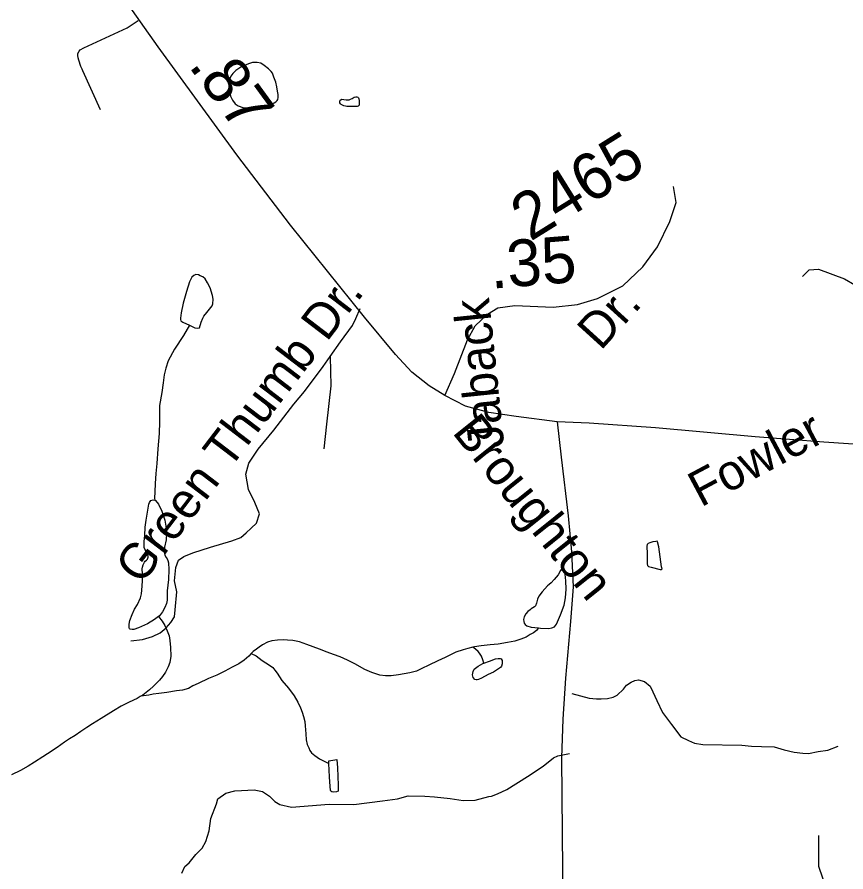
# Model space of a CAD drawing. Extents: x 2001466 to 31450019, y -30647475 to 847247.
# Drawn here: x 2169276 to 2173713, y 774589 to 779166 of the extents above; entities that cross this region are included whole.
import ezdxf

# ---------------------------------------------------------------- set-up
doc = ezdxf.new("R2010")
doc.units = 0
for name, color, linetype in [('Exist Hydrographic Creek Single Shore', 7, 'Continuous'), ('Exist Hydrographic Misc Water Feature', 7, 'Continuous'), ('Exist Road Non-System Type 51', 7, 'Continuous'), ('Exist Road Non-System Type 51 Label', 7, 'Continuous'), ('Exist Road Secondary Mileage Hundredths English Label', 7, 'Continuous'), ('Exist Road Secondary Type 51 Attributed', 7, 'Continuous'), ('Exist Road Secondary Type 51 Label', 7, 'Continuous'), ('Exist Road Secondary Type 51 Number Label', 7, 'Continuous')]:
    doc.layers.add(name, color=color, linetype=linetype)

msp = doc.modelspace()

# ---------------------------------------------------------------- linework, layer by layer
at = {"layer": 'Exist Hydrographic Creek Single Shore'}
msp.add_lwpolyline([(2174141, 773972.5), (2174005.2, 774103), (2173805.1, 774195.7), (2173629.2, 774442.1), (2173569.1, 774617.2), (2173568.1, 774784.5)], dxfattribs=at)
at = {"layer": 'Exist Hydrographic Misc Water Feature'}
for points in [[(2170583.5, 778684.3), (2170607.7, 778688.4), (2170635.4, 778698.8), (2170651.6, 778706.9), (2170661.5, 778712.7), (2170667.6, 778719.1), (2170671.1, 778725), (2170673.2, 778734.9), (2170673.4, 778751.1), (2170670.9, 778768.9), (2170667.2, 778793), (2170660.4, 778816.7), (2170650.6, 778844.6), (2170642.6, 778864.9), (2170636.7, 778874.7), (2170622.3, 778888.6), (2170598.1, 778906.4), (2170580.1, 778918.5), (2170560.4, 778922.3), (2170536.2, 778922.3), (2170514.2, 778915.9), (2170474.3, 778897.6), (2170446.2, 778879.5), (2170430.8, 778863.6), (2170420.7, 778849.3), (2170410.7, 778825.2), (2170409, 778801.6), (2170410.9, 778775.3), (2170418.9, 778741.7), (2170429.1, 778721.5), (2170443.3, 778701.5), (2170459.7, 778689.7), (2170483.9, 778682), (2170513.6, 778679.9), (2170541.7, 778680.1), (2170559.6, 778680.3), (2170583.5, 778684.3)], [(2171063.6, 778687.2), (2171041.4, 778686.9), (2171033.6, 778688.9), (2171025.4, 778690.9), (2171011.5, 778696.7), (2171007.6, 778700.9), (2171003.5, 778706.8), (2171003.5, 778715), (2171005.3, 778720.8), (2171015.4, 778727), (2171025.2, 778725.1), (2171037.1, 778722.9), (2171045.3, 778723.2), (2171053.3, 778723.2), (2171061.3, 778725.3), (2171069.3, 778729.4), (2171081.2, 778737.3), (2171089.2, 778739.3), (2171095.1, 778739.2), (2171099.5, 778737.4), (2171103.1, 778733.6), (2171105, 778727.6), (2171107, 778719.6), (2171107.2, 778705.3), (2171107.5, 778693.5), (2171101.7, 778689.5), (2171097.4, 778687.3), (2171081.4, 778687.3), (2171063.6, 778687.2)], [(2170198.5, 777516.6), (2170228.4, 777502.8), (2170242.5, 777501), (2170252.2, 777502.8), (2170262.2, 777532.9), (2170269.8, 777552.8), (2170276.2, 777564.9), (2170292, 777583.2), (2170305.7, 777601.4), (2170319.6, 777619.2), (2170323.7, 777631.1), (2170325.2, 777655.3), (2170321.3, 777675.3), (2170309.2, 777715.3), (2170295.2, 777743), (2170283.1, 777765.1), (2170270.8, 777775.1), (2170256.9, 777780.8), (2170246.4, 777784.8), (2170232.7, 777786.9), (2170222.7, 777782.7), (2170211, 777772.8), (2170198.9, 777748.6), (2170183.3, 777696.6), (2170165.6, 777634.3), (2170154.2, 777582.2), (2170150.3, 777554.3), (2170150.3, 777546.2), (2170152.1, 777540.2), (2170164, 777532.3), (2170198.5, 777516.6)], [(2170198.5, 777516.6), (2170166.5, 777460.6), (2170118.9, 777388.3), (2170085.5, 777326), (2170071.5, 777285.9), (2170063.9, 777249.7), (2170058.2, 777208), (2170050.4, 777156), (2170038.7, 777086), (2170038.9, 776997.9), (2170035.9, 776935.9), (2170030.3, 776853.6), (2170024.6, 776775.8), (2170018.8, 776721.9), (2170014.9, 776667.7), (2170013.7, 776623.7), (2170011.9, 776589.9), (2170013.5, 776579.9)], [(2170033.4, 775956.2), (2170011.2, 775940.1), (2169973.5, 775917.8), (2169925.5, 775895.5), (2169901.5, 775887.2), (2169891.9, 775887.1), (2169881.7, 775889.5), (2169877.8, 775891.3), (2169875.7, 775897.3), (2169875.7, 775915.1), (2169879.4, 775935.2), (2169891.1, 775967.2), (2169905.2, 775995.5), (2169921, 776021.5), (2169936.4, 776055.6), (2169942.1, 776077.5), (2169944.2, 776097.5), (2169948.1, 776145.6), (2169947.9, 776185.3), (2169945.4, 776211.7), (2169947.5, 776221.5), (2169951.6, 776233.5), (2169957.3, 776247.6), (2169961.4, 776253.5), (2169969.2, 776257.6), (2169973.7, 776263.8), (2169977.4, 776273.8), (2169977.6, 776279.8), (2169974.9, 776289.6), (2169969.2, 776297.8), (2169963.5, 776309.6), (2169957.1, 776325.5), (2169956.9, 776341.4), (2169956.9, 776357.6), (2169959, 776389.4), (2169962.2, 776435.5), (2169966.1, 776471.4), (2169972.5, 776503.7), (2169981.7, 776557.5), (2169985.6, 776567.5), (2169992, 776577.5), (2170003.7, 776581.8), (2170013.5, 776579.9)], [(2170013.5, 776579.9), (2170017.6, 776578.1), (2170033.6, 776557.8), (2170050, 776520), (2170066.2, 776472.1), (2170074.4, 776430.3), (2170076.7, 776402.4), (2170073.2, 776366.4), (2170065.2, 776328.3), (2170063.1, 776316), (2170062.9, 776302.2), (2170067.2, 776284.1), (2170073.2, 776272.3), (2170079.5, 776264.4), (2170083.2, 776256.1), (2170085.7, 776244.4), (2170087.7, 776208.4), (2170085.9, 776154.3), (2170080.1, 776094.4), (2170078.7, 776044.3), (2170076.5, 776026.3), (2170066.8, 776004.3), (2170054.7, 775982.2), (2170037.5, 775960), (2170033.4, 775956.2)], [(2172648.6, 776292.6), (2172648.6, 776239.1), (2172650.7, 776229), (2172656.8, 776224.9), (2172671, 776221.1), (2172719, 776207.3), (2172727, 776207.3), (2172729, 776211.5), (2172726.5, 776223.2), (2172712, 776329.3), (2172705.6, 776355.4), (2172702.1, 776359.2), (2172696.2, 776358.9), (2172680, 776356.8), (2172664.2, 776351.1), (2172654.2, 776347), (2172650.1, 776342.7), (2172648.4, 776332.8), (2172648.6, 776292.6)], [(2172066.9, 775895.8), (2172079, 775893.6), (2172122.9, 775892.2), (2172138.9, 775895.9), (2172152.8, 775900.3), (2172164.7, 775916.3), (2172186.2, 775966.2), (2172204.3, 776016.6), (2172211.9, 776056.4), (2172215.8, 776102.5), (2172213.7, 776146.6), (2172211, 776182.3), (2172206.7, 776204.5), (2172203, 776212.4), (2172196.9, 776216.5), (2172193, 776214.3), (2172185.2, 776202.5), (2172172.9, 776180.4), (2172151.2, 776154), (2172135.4, 776136.1), (2172125.1, 776127.9), (2172115.7, 776120), (2172087.4, 776087.8), (2172070.2, 776065.7), (2172062, 776049.5), (2172056.2, 776027.6), (2172052.1, 776013.6), (2172046, 776007.7), (2172028.1, 775997.4), (2172022.6, 775991.4), (2172010.5, 775983.4), (2172000.5, 775971.2), (2171990.6, 775955.2), (2171986.5, 775941.2), (2171988.8, 775929.1), (2171990.4, 775921.1), (2171996.8, 775913.3), (2172004.8, 775907.2), (2172029, 775899.5), (2172066.9, 775895.8)], [(2170033.4, 775956.2), (2170053.1, 775932.1), (2170067.4, 775908.4), (2170079.9, 775880.6), (2170089.6, 775852.3), (2170093.7, 775828.6), (2170098, 775790.7), (2170098.4, 775744.3), (2170094.5, 775710.4), (2170084.4, 775686.4), (2170070.9, 775658.5), (2170055.1, 775634.5), (2170039.1, 775616.2), (2170007.1, 775584.1), (2169985.4, 775563.8), (2169949.7, 775535.6), (2169938.6, 775529.3), (2169935.6, 775527.6)], [(2172066.9, 775895.8), (2172056.8, 775881.5), (2172041.1, 775869.7), (2172023, 775859.4), (2172001.3, 775845.3), (2171973.2, 775835.3), (2171941.4, 775825.1), (2171901.2, 775817), (2171851.4, 775808.7), (2171809.6, 775804.1), (2171761.2, 775800.1), (2171725.3, 775793.7), (2171715.6, 775791.5)], [(2171715.6, 775791.5), (2171689.6, 775785.7), (2171664, 775777.4), (2171625.8, 775765.3), (2171595.9, 775751.2), (2171568, 775736.7), (2171528, 775718.8), (2171480, 775696.5), (2171442.1, 775678.3), (2171414.4, 775664.3), (2171378.5, 775655.8), (2171348.2, 775649.9), (2171318.2, 775643.5), (2171278.5, 775639.3), (2171248.7, 775639), (2171218.2, 775642.8), (2171174.7, 775656.7), (2171138.2, 775672.7), (2171084.1, 775702.4), (2171044.1, 775721.9), (2171006.2, 775739.8), (2170969.9, 775753.3), (2170936, 775765.3), (2170895.8, 775781.2), (2170827.8, 775806.5), (2170787.6, 775820.7), (2170751.5, 775828.1), (2170723.8, 775829.9), (2170703.7, 775832.1), (2170669.7, 775829.6), (2170639.7, 775825.6), (2170615.7, 775819.5), (2170589.9, 775805.1), (2170571.9, 775793.2), (2170557.9, 775781.1), (2170539.9, 775768.9), (2170528.4, 775758.8)], [(2171774.1, 775706), (2171769.8, 775724.1), (2171761.6, 775744), (2171751.5, 775760.1), (2171743.9, 775769.8), (2171729.6, 775781.6), (2171715.6, 775791.5)], [(2170528.4, 775758.8), (2170516.3, 775744.8), (2170492.5, 775722.9), (2170462.4, 775702.7), (2170426.7, 775684.6), (2170388.9, 775664.3), (2170344.9, 775642.2), (2170301, 775623.7), (2170245.2, 775597.6), (2170217.3, 775585.2), (2170193.1, 775571), (2170161.1, 775562.9), (2170129.6, 775558.7), (2170077.5, 775550.3), (2170035.2, 775544.1), (2170005.3, 775540.1), (2169981.7, 775536), (2169938.6, 775529.3), (2169935.6, 775527.6)], [(2170528.4, 775758.8), (2170556.3, 775745.3), (2170588.5, 775721.4), (2170626.6, 775695.3), (2170644.6, 775683.7), (2170656.7, 775669.7), (2170668.4, 775653.7), (2170692.8, 775613.9), (2170729.3, 775572.3), (2170759.7, 775532.4), (2170779.6, 775498.6), (2170793.7, 775466.8), (2170801.5, 775444.5), (2170809.9, 775420.5), (2170816.3, 775394.9), (2170818.1, 775370.6), (2170822.6, 775328.6), (2170824.5, 775296.6), (2170828.8, 775270.9), (2170837.2, 775252.9), (2170842.9, 775239.1), (2170852.8, 775227), (2170869.2, 775213.2), (2170895, 775195.1), (2170923.1, 775179.5), (2170945.3, 775169.7)], [(2171774.1, 775706), (2171805.9, 775718.2), (2171838.1, 775730.4), (2171852, 775732.3), (2171861.6, 775732.5), (2171867.8, 775730.7), (2171873.7, 775720.5), (2171873.7, 775702.7), (2171870, 775690.7), (2171864.1, 775682.7), (2171854, 775676.5), (2171842.2, 775668.5), (2171826, 775658.4), (2171798.5, 775646.3), (2171762.4, 775626.2), (2171746.6, 775620.1), (2171738.4, 775617.7), (2171734.7, 775617.8), (2171726.5, 775619.9), (2171718.3, 775629.7), (2171714.4, 775643.6), (2171718.1, 775661.7), (2171724, 775673.8), (2171744.1, 775689.8), (2171770, 775704.2), (2171774.1, 775706)], [(2169935.6, 775527.6), (2169917.9, 775517.7), (2169875.7, 775497.3), (2169833.9, 775477.2), (2169792.5, 775451.1), (2169726.2, 775410.8), (2169680.3, 775382.4), (2169648.9, 775362), (2169616.7, 775340.1), (2169587, 775319.9), (2169556.8, 775301.7), (2169529.2, 775283.6), (2169491.2, 775255.2), (2169439.1, 775220.9), (2169413.7, 775204.9), (2169369.8, 775176.6), (2169336, 775154.5), (2169294, 775132.1), (2169246, 775109.7)], [(2170945.3, 775169.7), (2170945.1, 775183.5), (2170987.3, 775191.7), (2170991.4, 775145.6), (2170994.1, 775054), (2170994.3, 775032), (2170994.3, 775021.9), (2170986.3, 775017.8), (2170970.3, 775015.8), (2170960.4, 775017.7), (2170956.3, 775021.5), (2170954.3, 775027.5), (2170951.8, 775045.8), (2170947.7, 775097.5), (2170945.3, 775169.7)]]:
    msp.add_lwpolyline(points, dxfattribs=at)
at = {"layer": 'Exist Road Non-System Type 51'}
for points in [[(2169722.4, 778668.2), (2169627.5, 778878.4), (2169623.7, 778886.5), (2169618, 778900.7), (2169606.9, 778934.9), (2169603.2, 778947), (2169601.5, 778959.1), (2169601.8, 778971.1), (2169608.1, 778982.9), (2169614.2, 778990.7), (2169632.5, 779000.3), (2169865.1, 779108.6), (2169924, 779147.2)], [(2173481.8, 777776.8), (2173516.7, 777812.5), (2173566.5, 777815.4), (2173705.4, 777763.4), (2173760.6, 777732), (2173874.4, 777589.3)], [(2170952.4, 777348.1), (2171008, 777426.6), (2171072.4, 777514.9), (2171089.3, 777551.1), (2171113.5, 777605.8)], [(2169885.1, 775826.8), (2169947.2, 775833.3), (2170001.6, 775849.9), (2170042.1, 775869), (2170074.7, 775896.2), (2170099.4, 775923.5), (2170118.2, 775955.1), (2170123.1, 775993), (2170131.4, 776088.7), (2170118.8, 776147), (2170126.6, 776218.8), (2170139.5, 776258.5), (2170168, 776277.8), (2170216.5, 776296.6), (2170311.2, 776328.3), (2170426, 776361.5), (2170474.4, 776380.3), (2170503, 776403.6), (2170529.6, 776429), (2170558.3, 776456.3), (2170573.2, 776506.4), (2170548.9, 776567.1), (2170515.5, 776637), (2170500.3, 776719), (2170516.6, 776777.4), (2170567.1, 776852.6), (2170650.2, 776954), (2170757.5, 777092.4), (2170814.8, 777161.7), (2170914.9, 777295.3), (2170952.4, 777348.1)], [(2170952.4, 777348.1), (2170956.1, 777192.1), (2170932, 776986), (2170917.7, 776854.5)], [(2172246.2, 775543.6), (2172338.6, 775519.1), (2172378.7, 775515.9), (2172402.7, 775516.1), (2172437, 775516.7), (2172467.1, 775524), (2172488.4, 775535.7), (2172522.1, 775566.6), (2172539.5, 775588.6), (2172563.1, 775605.6), (2172583.1, 775613.3), (2172603.3, 775616.6), (2172635.1, 775607.9), (2172665.5, 775582.7), (2172680, 775553), (2172700.9, 775507.3), (2172731.9, 775441.8), (2172778.9, 775378.6), (2172830.1, 775311.6), (2172870.4, 775292.2), (2172902.6, 775278.8), (2172946.7, 775271.6), (2173156.7, 775267), (2173208.8, 775262), (2173260.7, 775260.9), (2173328.8, 775258.1), (2173383.1, 775242.9), (2173437.3, 775229.8), (2173483.4, 775224.7), (2173513.4, 775223.2), (2173565.2, 775234.1), (2173617, 775240.8), (2173672.7, 775261.9)], [(2170158.7, 774582.4), (2170173.6, 774618), (2170198, 774637.4), (2170233.1, 774682.5), (2170265.9, 774715.7), (2170286.8, 774751.2), (2170304.2, 774808.8), (2170313.8, 774874.5), (2170343.7, 774953.8), (2170350.3, 774979.6), (2170393.1, 775010.6), (2170441.4, 775023.4), (2170477.4, 775024.5), (2170545.5, 775028.9), (2170589.3, 775019.8), (2170626.6, 774994.9), (2170630.5, 774990.8), (2170655.9, 774966.2), (2170683.5, 774949.5), (2170745.2, 774936), (2170947.5, 774951.1), (2171079.4, 774949.9), (2171231.9, 774970.2), (2171312.1, 774980.2), (2171370.5, 774996.8), (2171458.4, 774994.6), (2171510.4, 774991.4), (2171594.1, 774981.3), (2171663.8, 774971.7), (2171727.9, 774974.1), (2171802.3, 774992.3), (2171816.4, 774993.9), (2171848.7, 775007.1), (2171897.2, 775030), (2172008.9, 775099.2), (2172092.2, 775155.2), (2172147.3, 775199.8), (2172171.6, 775211.2), (2172233.8, 775223.3)]]:
    msp.add_lwpolyline(points, dxfattribs=at)
at = {"layer": 'Exist Road Secondary Type 51 Attributed'}
for points in [[(2171566.7, 777139.7), (2171482, 777191), (2171389.4, 777265.3), (2171301.5, 777359.6), (2171136.2, 777558.5), (2170739.6, 778050.7), (2170452.9, 778427.6), (2170031.2, 779005.6), (2169515.3, 779738.6), (2169301.8, 780029.7), (2169124.5, 780265.3)], [(2171566.7, 777139.7), (2171618.5, 777258), (2171686.6, 777437), (2171728.4, 777513.5), (2171794.9, 777574.2), (2171849.3, 777608.8), (2171940.3, 777621.3), (2172146.4, 777611.9), (2172276.2, 777627.6), (2172383.5, 777659), (2172519.5, 777726.1), (2172626.2, 777828.7), (2172705.2, 777935.5), (2172771.1, 778070.6), (2172804.1, 778172.1), (2172789.5, 778258)], [(2172167.9, 776999.3), (2171948.7, 777026.6), (2171802.2, 777048.6), (2171676.6, 777082.1), (2171566.7, 777139.7)], [(2176708.2, 776764.8), (2176431.9, 776821.3), (2176157.8, 776859), (2175998.7, 776869.5), (2175762.2, 776852.8), (2175422.2, 776850.7), (2175012, 776827.6), (2174679.2, 776823.4), (2174337.1, 776821.3), (2173938.4, 776867.4), (2173595.2, 776890.4), (2173226.8, 776917.7), (2172694.2, 776965.8), (2172338.5, 776991), (2172167.9, 776999.3)], [(2172167.9, 776999.3), (2172189.3, 776808.8), (2172226, 776494.6), (2172244.8, 776302), (2172253.2, 776115.6), (2172238.5, 775929.2), (2172212.4, 775625.5), (2172197.7, 775407.7), (2172191.4, 775200.4), (2172196.7, 774599.3), (2172194.6, 774276.8), (2172214.5, 773761.6), (2172227, 773585.7), (2172279.3, 773328.1), (2172362, 772898.8), (2172424.8, 772547), (2172462.5, 772289.4), (2172486.5, 772128.1), (2172499.1, 771874.7), (2172497, 771679.9), (2172493.8, 771367.9), (2172492.8, 771046.4), (2172490.7, 770832.8)]]:
    msp.add_lwpolyline(points, dxfattribs=at)

# ---------------------------------------------------------------- texts
at = {"layer": 'Exist Road Non-System Type 51 Label'}
msp.add_text('Green Thumb Dr.', height=190, rotation=52.6632, dxfattribs=at).set_placement((2169940.1, 776119.9))
at = {"layer": 'Exist Road Secondary Mileage Hundredths English Label'}
for s, rotation, p in [('.87', 306.0548, (2170189.8, 778905.2)), ('.35', 4.6429, (2171814.7, 777711.1))]:
    msp.add_text(s, height=250, rotation=rotation, dxfattribs=at).set_placement(p)
at = {"layer": 'Exist Road Secondary Type 51 Label'}
for s, rotation, p in [('Jaback', 95.8688, (2171884.9, 776865.7)), ('Dr.', 47.7079, (2172400.3, 777375.7)), ('Broughton', 308.7241, (2171601.2, 776941.9)), ('Fowler', 28.0376, (2172936.7, 776539))]:
    msp.add_text(s, height=190, rotation=rotation, dxfattribs=at).set_placement(p)
at = {"layer": 'Exist Road Secondary Type 51 Number Label'}
msp.add_text('2465', height=250, rotation=31.918, dxfattribs=at).set_placement((2172023.5, 777961.7))

doc.saveas('drawing.dxf')
